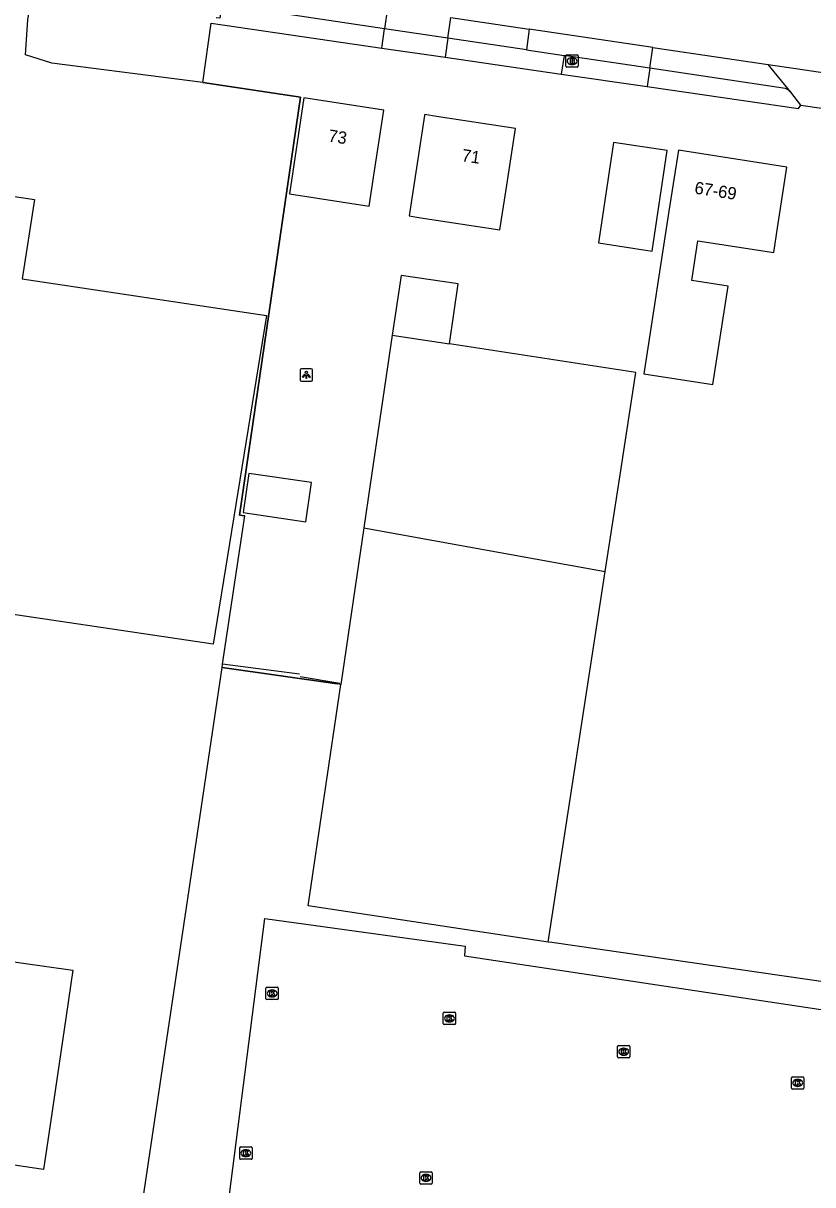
# Model space of a CAD drawing. Extents: x 163686 to 164493, y 382719 to 383870.
# Drawn here: x 163807.8 to 163872, y 382846.6 to 382940.9 of the extents above; entities that cross this region are included whole.
import ezdxf

# ---------------------------------------------------------------- set-up
doc = ezdxf.new("R2010")
doc.units = 0
for name, color, linetype in [('IMGEO_Brandkraan', 7, 'Continuous'), ('IMGEO_Erf', 7, 'Continuous'), ('IMGEO_Groenvoorziening', 7, 'Continuous'), ('IMGEO_Hek', 7, 'Continuous'), ('IMGEO_Kolk', 7, 'Continuous'), ('IMGEO_Lichtpunt', 7, 'Continuous'), ('IMGEO_Muur', 7, 'Continuous'), ('IMGEO_Pand', 7, 'Continuous'), ('IMGEO_Pand_nummerreeks', 7, 'Continuous'), ('IMGEO_Parkeervlak_open', 7, 'Continuous'), ('IMGEO_Rijbaan_lokaal_gesloten', 7, 'Continuous'), ('IMGEO_Voetpad_open', 7, 'Continuous')]:
    doc.layers.add(name, color=color, linetype=linetype)

msp = doc.modelspace()

# ---------------------------------------------------------------- linework, layer by layer
at = {"layer": 'IMGEO_Brandkraan'}
for p, q in [((163851.981, 382938.341), (163852.833, 382938.341)), ((163851.906, 382937.415), (163851.906, 382938.267)), ((163852.417, 382937.561), (163852.392, 382937.561)), ((163852.394, 382938.121), (163852.419, 382938.121)), ((163852.907, 382938.267), (163852.907, 382937.415)), ((163852.833, 382937.341), (163851.981, 382937.341))]:
    msp.add_line(p, q, dxfattribs=at)
for points in [[(163851.981, 382938.341), (163852.833, 382938.341)], [(163851.906, 382937.415), (163851.906, 382938.267)], [(163852.254, 382938.041), (163852.254, 382937.641), (163852.467, 382937.641)], [(163852.485, 382938.041), (163852.254, 382938.041)], [(163852.433, 382937.96), (163852.379, 382937.96), (163852.379, 382937.884)], [(163852.379, 382937.884), (163852.432, 382937.884)], [(163852.441, 382937.808), (163852.379, 382937.808), (163852.379, 382937.727)], [(163852.379, 382937.727), (163852.441, 382937.727)], [(163852.907, 382938.267), (163852.907, 382937.415)], [(163852.833, 382937.341), (163851.981, 382937.341)]]:
    msp.add_lwpolyline(points, dxfattribs=at)
for centre, radius, start, end in [((163851.983, 382938.265), 0.0765, 91.55205, 178.44795), ((163851.983, 382938.265), 0.0765, 91.55205, 178.44795), ((163852.831, 382938.265), 0.0765, 1.55205, 88.44795), ((163852.831, 382938.265), 0.0765, 1.55205, 88.44795), ((163851.983, 382937.417), 0.0765, 181.55205, 268.44795), ((163851.983, 382937.417), 0.0765, 181.55205, 268.44795), ((163852.434, 382937.922), 0.0379, 267.82845, 90.93552), ((163852.442, 382937.767), 0.0404, 269.87594, 90.50774), ((163852.473, 382937.892), 0.251, 268.66757, 293.53466), ((163852.489, 382937.896), 0.145, 59.4692, 91.53667), ((163852.514, 382937.943), 0.0922, 285.51372, 58.15012), ((163852.519, 382937.751), 0.105, 301.31148, 78.98903), ((163852.831, 382937.417), 0.0765, 271.55205, 358.44795), ((163852.831, 382937.417), 0.0765, 271.55205, 358.44795)]:
    msp.add_arc(centre, radius, start, end, dxfattribs=at)
for centre, major_axis, ratio, start_param, end_param in [((163852.393, 382937.841), (-0.387, 0.002), 0.722429, 4.712389, 7.853982), ((163852.418, 382937.841), (-0.39, 0.002), 0.717154, 1.570796, 4.712389)]:
    msp.add_ellipse(centre, major_axis=major_axis, ratio=ratio, start_param=start_param, end_param=end_param, dxfattribs=at)
at = {"layer": 'IMGEO_Erf'}
msp.add_lwpolyline([(163823.989, 382888.588), (163824.028, 382888.845), (163825.825, 382900.898), (163825.387, 382900.945), (163830.344, 382934.912), (163822.429, 382936.108)], dxfattribs=at)
at = {"layer": 'IMGEO_Groenvoorziening'}
for points in [[(163810.236, 382796.066), (163813.853, 382820.4), (163821.09, 382869.088), (163823.989, 382888.588)], [(163833.621, 382887.204), (163833.333, 382887.247), (163823.989, 382888.588)], [(163880.827, 382861.884), (163850.77, 382866.239), (163850.464, 382866.285)]]:
    msp.add_lwpolyline(points, dxfattribs=at)
at = {"layer": 'IMGEO_Hek'}
for points in [[(163821.09, 382869.088), (163823.989, 382888.588), (163824.028, 382888.845)], [(163823.989, 382888.588), (163833.333, 382887.247)], [(163833.552, 382887.293), (163830.322, 382887.836)], [(163820.406, 382794.623), (163817.88, 382794.981), (163810.236, 382796.066), (163813.853, 382820.4), (163821.09, 382869.088)], [(163880.827, 382861.884), (163850.77, 382866.239), (163850.464, 382866.285)]]:
    msp.add_lwpolyline(points, dxfattribs=at)
at = {"layer": 'IMGEO_Kolk'}
for p, q in [((163827.547, 382861.686), (163827.547, 382862.538)), ((163827.622, 382862.612), (163828.474, 382862.612)), ((163828.035, 382862.392), (163828.06, 382862.392)), ((163828.548, 382862.538), (163828.548, 382861.686)), ((163828.474, 382861.612), (163827.622, 382861.612)), ((163828.058, 382861.832), (163828.033, 382861.832)), ((163841.949, 382859.658), (163841.949, 382860.51)), ((163842.024, 382860.584), (163842.876, 382860.584)), ((163842.437, 382860.364), (163842.462, 382860.364)), ((163842.95, 382860.51), (163842.95, 382859.658)), ((163842.876, 382859.584), (163842.024, 382859.584)), ((163842.46, 382859.804), (163842.435, 382859.804)), ((163856.098, 382856.955), (163856.098, 382857.807)), ((163856.173, 382857.881), (163857.025, 382857.881)), ((163856.586, 382857.661), (163856.611, 382857.661)), ((163857.099, 382857.807), (163857.099, 382856.955)), ((163857.025, 382856.881), (163856.173, 382856.881)), ((163856.609, 382857.101), (163856.584, 382857.101)), ((163870.309, 382855.344), (163871.161, 382855.344)), ((163870.234, 382854.418), (163870.234, 382855.27)), ((163871.161, 382854.344), (163870.309, 382854.344)), ((163870.745, 382854.564), (163870.72, 382854.564)), ((163870.722, 382855.124), (163870.747, 382855.124)), ((163871.235, 382855.27), (163871.235, 382854.418)), ((163825.49, 382849.642), (163826.342, 382849.642)), ((163825.415, 382848.716), (163825.415, 382849.568)), ((163825.926, 382848.862), (163825.901, 382848.862)), ((163825.903, 382849.422), (163825.928, 382849.422)), ((163826.416, 382849.568), (163826.416, 382848.716)), ((163826.342, 382848.642), (163825.49, 382848.642)), ((163840.046, 382846.7), (163840.046, 382847.552)), ((163840.121, 382847.626), (163840.973, 382847.626)), ((163840.557, 382846.846), (163840.532, 382846.846)), ((163840.534, 382847.406), (163840.559, 382847.406)), ((163841.047, 382847.552), (163841.047, 382846.7)), ((163840.973, 382846.626), (163840.121, 382846.626))]:
    msp.add_line(p, q, dxfattribs=at)
for points in [[(163827.547, 382861.686), (163827.547, 382862.538)], [(163827.622, 382862.612), (163828.474, 382862.612)], [(163827.868, 382862.312), (163827.991, 382862.312), (163827.991, 382862.161), (163828.121, 382862.312), (163828.285, 382862.312), (163828.139, 382862.161), (163828.292, 382861.912), (163828.14, 382861.912), (163828.055, 382862.076), (163827.991, 382862.009), (163827.991, 382861.912), (163827.868, 382861.912), (163827.868, 382862.312)], [(163828.548, 382862.538), (163828.548, 382861.686)], [(163828.474, 382861.612), (163827.622, 382861.612)], [(163841.949, 382859.658), (163841.949, 382860.51)], [(163842.024, 382860.584), (163842.876, 382860.584)], [(163842.27, 382860.284), (163842.393, 382860.284), (163842.393, 382860.133), (163842.523, 382860.284), (163842.687, 382860.284), (163842.541, 382860.133), (163842.694, 382859.884), (163842.542, 382859.884), (163842.457, 382860.048), (163842.393, 382859.981), (163842.393, 382859.884), (163842.27, 382859.884), (163842.27, 382860.284)], [(163842.95, 382860.51), (163842.95, 382859.658)], [(163842.876, 382859.584), (163842.024, 382859.584)], [(163856.098, 382856.955), (163856.098, 382857.807)], [(163856.173, 382857.881), (163857.025, 382857.881)], [(163856.419, 382857.581), (163856.542, 382857.581), (163856.542, 382857.43), (163856.672, 382857.581), (163856.836, 382857.581), (163856.69, 382857.43), (163856.843, 382857.181), (163856.691, 382857.181), (163856.606, 382857.345), (163856.542, 382857.278), (163856.542, 382857.181), (163856.419, 382857.181), (163856.419, 382857.581)], [(163857.099, 382857.807), (163857.099, 382856.955)], [(163857.025, 382856.881), (163856.173, 382856.881)], [(163870.309, 382855.344), (163871.161, 382855.344)], [(163870.234, 382854.418), (163870.234, 382855.27)], [(163871.161, 382854.344), (163870.309, 382854.344)], [(163870.555, 382855.044), (163870.678, 382855.044), (163870.678, 382854.893), (163870.808, 382855.044), (163870.972, 382855.044), (163870.826, 382854.893), (163870.979, 382854.644), (163870.827, 382854.644), (163870.742, 382854.808), (163870.678, 382854.741), (163870.678, 382854.644), (163870.555, 382854.644), (163870.555, 382855.044)], [(163871.235, 382855.27), (163871.235, 382854.418)], [(163825.49, 382849.642), (163826.342, 382849.642)], [(163825.415, 382848.716), (163825.415, 382849.568)], [(163825.736, 382849.342), (163825.859, 382849.342), (163825.859, 382849.191), (163825.989, 382849.342), (163826.153, 382849.342), (163826.007, 382849.191), (163826.16, 382848.942), (163826.008, 382848.942), (163825.923, 382849.106), (163825.859, 382849.039), (163825.859, 382848.942), (163825.736, 382848.942), (163825.736, 382849.342)], [(163826.416, 382849.568), (163826.416, 382848.716)], [(163826.342, 382848.642), (163825.49, 382848.642)], [(163840.046, 382846.7), (163840.046, 382847.552)], [(163840.121, 382847.626), (163840.973, 382847.626)], [(163840.367, 382847.326), (163840.49, 382847.326), (163840.49, 382847.175), (163840.62, 382847.326), (163840.784, 382847.326), (163840.638, 382847.175), (163840.791, 382846.926), (163840.639, 382846.926), (163840.554, 382847.09), (163840.49, 382847.023), (163840.49, 382846.926), (163840.367, 382846.926), (163840.367, 382847.326)], [(163841.047, 382847.552), (163841.047, 382846.7)], [(163840.973, 382846.626), (163840.121, 382846.626)]]:
    msp.add_lwpolyline(points, dxfattribs=at)
for centre, start, end in [((163827.624, 382862.536), 91.55205, 178.44795), ((163827.624, 382862.536), 91.55205, 178.44795), ((163828.472, 382862.536), 1.55205, 88.44795), ((163828.472, 382862.536), 1.55205, 88.44795), ((163827.624, 382861.688), 181.55205, 268.44795), ((163827.624, 382861.688), 181.55205, 268.44795), ((163828.472, 382861.688), 271.55205, 358.44795), ((163828.472, 382861.688), 271.55205, 358.44795), ((163842.026, 382860.508), 91.55205, 178.44795), ((163842.026, 382860.508), 91.55205, 178.44795), ((163842.874, 382860.508), 1.55205, 88.44795), ((163842.874, 382860.508), 1.55205, 88.44795), ((163842.026, 382859.66), 181.55205, 268.44795), ((163842.026, 382859.66), 181.55205, 268.44795), ((163842.874, 382859.66), 271.55205, 358.44795), ((163842.874, 382859.66), 271.55205, 358.44795), ((163856.175, 382857.805), 91.55205, 178.44795), ((163856.175, 382857.805), 91.55205, 178.44795), ((163857.023, 382857.805), 1.55205, 88.44795), ((163857.023, 382857.805), 1.55205, 88.44795), ((163856.175, 382856.957), 181.55205, 268.44795), ((163856.175, 382856.957), 181.55205, 268.44795), ((163857.023, 382856.957), 271.55205, 358.44795), ((163857.023, 382856.957), 271.55205, 358.44795), ((163870.311, 382855.268), 91.55205, 178.44795), ((163870.311, 382855.268), 91.55205, 178.44795), ((163871.159, 382855.268), 1.55205, 88.44795), ((163871.159, 382855.268), 1.55205, 88.44795), ((163870.311, 382854.42), 181.55205, 268.44795), ((163870.311, 382854.42), 181.55205, 268.44795), ((163871.159, 382854.42), 271.55205, 358.44795), ((163871.159, 382854.42), 271.55205, 358.44795), ((163825.492, 382849.566), 91.55205, 178.44795), ((163825.492, 382849.566), 91.55205, 178.44795), ((163826.34, 382849.566), 1.55205, 88.44795), ((163826.34, 382849.566), 1.55205, 88.44795), ((163825.492, 382848.718), 181.55205, 268.44795), ((163825.492, 382848.718), 181.55205, 268.44795), ((163826.34, 382848.718), 271.55205, 358.44795), ((163826.34, 382848.718), 271.55205, 358.44795), ((163840.123, 382847.55), 91.55205, 178.44795), ((163840.123, 382847.55), 91.55205, 178.44795), ((163840.971, 382847.55), 1.55205, 88.44795), ((163840.971, 382847.55), 1.55205, 88.44795), ((163840.123, 382846.702), 181.55205, 268.44795), ((163840.123, 382846.702), 181.55205, 268.44795), ((163840.971, 382846.702), 271.55205, 358.44795), ((163840.971, 382846.702), 271.55205, 358.44795)]:
    msp.add_arc(centre, 0.0765, start, end, dxfattribs=at)
for centre, major_axis, ratio, start_param, end_param in [((163828.034, 382862.112), (-0.387, 0.002), 0.722429, 4.712389, 7.853982), ((163828.059, 382862.112), (-0.39, 0.002), 0.717154, 1.570796, 4.712389), ((163842.436, 382860.084), (-0.387, 0.002), 0.722429, 4.712389, 7.853982), ((163842.461, 382860.084), (-0.39, 0.002), 0.717154, 1.570796, 4.712389), ((163856.585, 382857.381), (-0.387, 0.002), 0.722429, 4.712389, 7.853982), ((163856.61, 382857.381), (-0.39, 0.002), 0.717154, 1.570796, 4.712389), ((163870.721, 382854.844), (-0.387, 0.002), 0.722429, 4.712389, 7.853982), ((163870.746, 382854.844), (-0.39, 0.002), 0.717154, 1.570796, 4.712389), ((163825.902, 382849.142), (-0.387, 0.002), 0.722429, 4.712389, 7.853982), ((163825.927, 382849.142), (-0.39, 0.002), 0.717154, 1.570796, 4.712389), ((163840.533, 382847.126), (-0.387, 0.002), 0.722429, 4.712389, 7.853982), ((163840.558, 382847.126), (-0.39, 0.002), 0.717154, 1.570796, 4.712389)]:
    msp.add_ellipse(centre, major_axis=major_axis, ratio=ratio, start_param=start_param, end_param=end_param, dxfattribs=at)
at = {"layer": 'IMGEO_Lichtpunt'}
for p, q in [((163831.232, 382912.847), (163830.424, 382912.847)), ((163831.232, 382912.847), (163830.424, 382912.847)), ((163830.33, 382912.752), (163830.33, 382911.945)), ((163830.33, 382912.752), (163830.33, 382911.945)), ((163831.326, 382911.945), (163831.326, 382912.752)), ((163831.326, 382911.945), (163831.326, 382912.752)), ((163830.424, 382911.851), (163831.232, 382911.851)), ((163830.424, 382911.851), (163831.232, 382911.851))]:
    msp.add_line(p, q, dxfattribs=at)
for points in [[(163830.704, 382912.416), (163830.743, 382912.388), (163830.555, 382912.126), (163830.517, 382912.153), (163830.704, 382912.416)], [(163830.806, 382912.368), (163830.853, 382912.368), (163830.853, 382912.046), (163830.806, 382912.046), (163830.806, 382912.368)], [(163830.916, 382912.388), (163830.954, 382912.415), (163831.141, 382912.153), (163831.102, 382912.125), (163830.916, 382912.388)]]:
    msp.add_lwpolyline(points, dxfattribs=at)
msp.add_circle((163830.829, 382912.55), 0.0994, dxfattribs=at)
for centre, start, end in [((163830.424, 382912.752), 90, 180), ((163830.424, 382912.752), 90, 180), ((163831.232, 382912.752), 0, 90), ((163831.232, 382912.752), 0, 90), ((163830.424, 382911.945), 180, 270), ((163830.424, 382911.945), 180, 270), ((163831.232, 382911.945), 270, 0), ((163831.232, 382911.945), 270, 360)]:
    msp.add_arc(centre, 0.0946, start, end, dxfattribs=at)
at = {"layer": 'IMGEO_Muur'}
for points in [[(163822.429, 382936.108), (163830.344, 382934.912)], [(163830.344, 382934.912), (163825.387, 382900.945), (163825.825, 382900.898)], [(163824.028, 382888.845), (163825.825, 382900.898)], [(163830.275, 382888.035), (163824.028, 382888.845)]]:
    msp.add_lwpolyline(points, dxfattribs=at)
at = {"layer": 'IMGEO_Pand'}
for points in [[(163736.995, 382903.277), (163738.351, 382912.413), (163731.831, 382913.36), (163735.403, 382937.471), (163742.24, 382936.445), (163741.269, 382929.954), (163765.854, 382926.28), (163766.785, 382932.792), (163776.691, 382931.326), (163775.734, 382924.841), (163793.104, 382922.266), (163794.068, 382928.783), (163808.748, 382926.609), (163807.754, 382920.142), (163827.588, 382917.185), (163823.273, 382890.486), (163736.995, 382903.277)], [(163837.126, 382933.863), (163830.618, 382934.866), (163829.466, 382927.046), (163835.922, 382926.051), (163836.364, 382928.922), (163837.126, 382933.863)], [(163847.041, 382927.417), (163847.803, 382932.358), (163841.4, 382933.345), (163840.439, 382933.493), (163840.427, 382933.415), (163839.169, 382925.259), (163840.131, 382925.111), (163846.534, 382924.125), (163847.041, 382927.417)], [(163858.91, 382922.412), (163860.138, 382930.575), (163855.769, 382931.233), (163854.541, 382923.07), (163858.91, 382922.412)], [(163869.094, 382924.294), (163869.855, 382929.235), (163861.036, 382930.594), (163860.275, 382925.653), (163858.237, 382912.432), (163863.838, 382911.569), (163865.069, 382919.557), (163862.124, 382920.011), (163862.622, 382923.241), (163868.785, 382922.291), (163869.094, 382924.294)], [(163842.443, 382914.866), (163843.159, 382919.736), (163838.517, 382920.419), (163837.806, 382915.581)], [(163837.806, 382915.581), (163836.02, 382903.437), (163835.503, 382899.936)], [(163837.806, 382915.581), (163842.443, 382914.866)], [(163855.103, 382896.387), (163856.313, 382904.239), (163857.591, 382912.532), (163842.443, 382914.866)], [(163830.789, 382900.418), (163831.257, 382903.6), (163826.151, 382904.351), (163825.683, 382901.169), (163830.789, 382900.418)], [(163835.503, 382899.936), (163833.621, 382887.204)], [(163835.503, 382899.936), (163855.103, 382896.387)], [(163850.464, 382866.285), (163855.103, 382896.387)], [(163850.464, 382866.285), (163830.965, 382869.227), (163833.621, 382887.204)], [(163771.21, 382866.138), (163771.727, 382869.661), (163787.565, 382867.423), (163792.059, 382866.788), (163811.862, 382863.99), (163811.317, 382860.283), (163810.019, 382851.453), (163809.484, 382847.817), (163789.647, 382850.729), (163777.314, 382852.539), (163769.384, 382853.703), (163770.503, 382861.322), (163771.21, 382866.138)]]:
    msp.add_lwpolyline(points, dxfattribs=at)
at = {"layer": 'IMGEO_Parkeervlak_open'}
msp.add_lwpolyline([(163821.7, 382823.151), (163827.45, 382868.204), (163843.724, 382865.941), (163843.665, 382865.178), (163899.608, 382856.734), (163894.668, 382813.909)], dxfattribs=at)
at = {"layer": 'IMGEO_Rijbaan_lokaal_gesloten'}
for points in [[(163842.566, 382941.383), (163848.912, 382940.443)], [(163858.966, 382938.954), (163848.912, 382940.443)], [(163858.966, 382938.954), (163868.32, 382937.568)], [(163868.32, 382937.568), (163870.569, 382937.235), (163884.955, 382935.095)]]:
    msp.add_lwpolyline(points, dxfattribs=at)
at = {"layer": 'IMGEO_Voetpad_open'}
for points in [[(163822.429, 382936.108), (163810.148, 382937.656), (163808.032, 382938.355), (163808.213, 382941.186), (163808.551, 382943.548)], [(163837.17, 382940.464), (163823.955, 382942.43), (163823.788, 382941.316), (163823.497, 382941.359)], [(163837.413, 382942.146), (163837.17, 382940.464)], [(163842.309, 382939.7), (163842.566, 382941.383)], [(163822.429, 382936.108), (163823.096, 382940.911), (163836.962, 382938.894)], [(163836.962, 382938.894), (163837.17, 382940.464)], [(163842.309, 382939.7), (163837.17, 382940.464)], [(163848.912, 382940.443), (163848.693, 382938.75)], [(163842.309, 382939.7), (163842.096, 382938.147)], [(163848.693, 382938.75), (163842.309, 382939.7)], [(163836.962, 382938.894), (163842.096, 382938.147)], [(163848.693, 382938.75), (163851.752, 382938.295)], [(163858.729, 382937.257), (163858.966, 382938.954)], [(163842.096, 382938.147), (163851.533, 382936.775)], [(163851.752, 382938.295), (163851.533, 382936.775)], [(163858.729, 382937.257), (163851.752, 382938.295)], [(163870.17, 382935.305), (163868.32, 382937.568)], [(163851.533, 382936.775), (163858.502, 382935.761)], [(163858.729, 382937.257), (163858.502, 382935.761)], [(163869.562, 382935.646), (163858.729, 382937.257)], [(163858.502, 382935.761), (163870.789, 382933.974), (163870.994, 382934.264)], [(163870.994, 382934.264), (163870.17, 382935.305)], [(163870.994, 382934.264), (163882.719, 382932.544)]]:
    msp.add_lwpolyline(points, dxfattribs=at)
msp.add_arc((163869.389, 382934.626), 1.035, 41.03202, 80.39575, dxfattribs=at)

# ---------------------------------------------------------------- texts
at = {"layer": 'IMGEO_Pand_nummerreeks'}
for s, rotation, p in [('73', 351.23948, (163832.565, 382931.306)), ('71', 351.23948, (163843.397, 382929.719)), ('67-69', 351.23968, (163862.301, 382927.08))]:
    msp.add_text(s, height=1, rotation=rotation, dxfattribs=at).set_placement(p)

doc.saveas('drawing.dxf')
